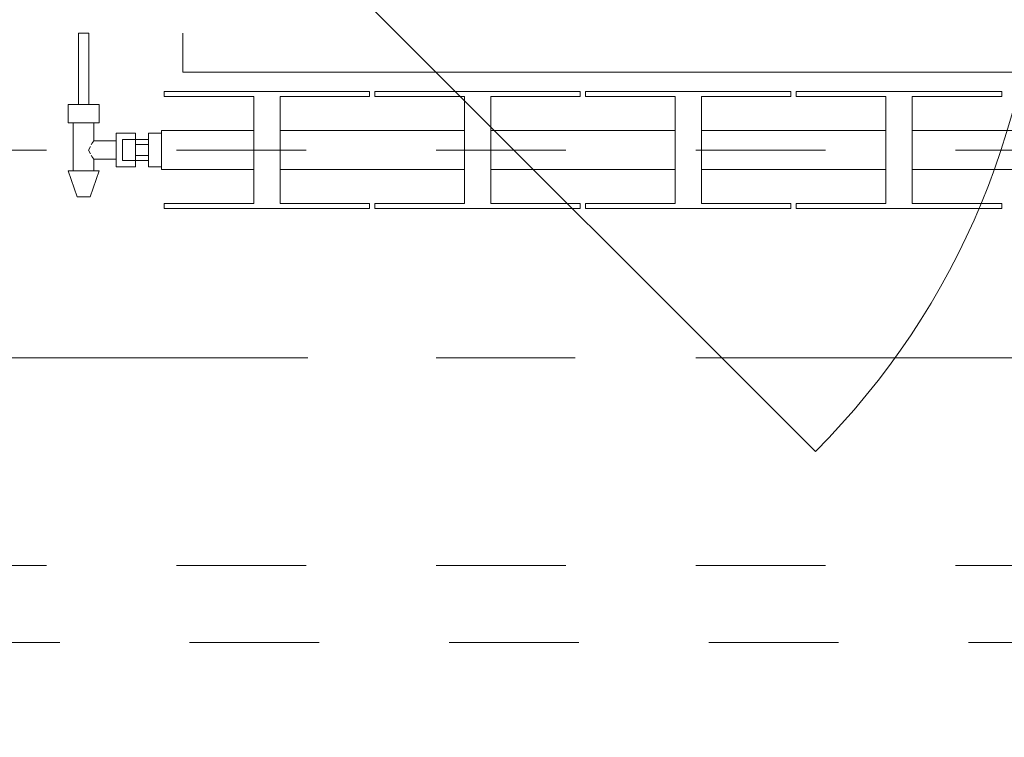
# Model space of a CAD drawing. Header units: metres. Extents: x -3.6 to 84.5, y -11 to 16.8.
# Tile 555 of 656: x 51.459 to 52.218, y 12.857 to 13.41. Entities that reach past the tile are written whole.
import ezdxf

# ---------------------------------------------------------------- set-up
doc = ezdxf.new("R2010")
doc.units = ezdxf.units.M
doc.header["$MEASUREMENT"] = 0
for name, pattern in [('Achse', [0.2, 0.1, -0.05, 0, -0.05]), ('Strichlinie doppelt', [0.546806, 0.264583, -0.105833, 0.070556, -0.105833]), ('Untersicht', [0.1, 0.075, -0.025])]:
    doc.linetypes.add(name, pattern=pattern)
for name, color, linetype in [('152 - Bemaßung_ Beschriftung.Ausbau', 7, 'Continuous'), ('301 - Elemente.Linie', 7, 'Continuous'), ('451 - Universal.Achsen Raster', 7, 'Continuous'), ('604 - Struktur.Wand Aussen', 7, 'Continuous'), ('608 - Struktur.Träger', 7, 'Continuous'), ('653 - Abdeckung.TB Verkofferung', 7, 'Continuous')]:
    doc.layers.add(name, color=color, linetype=linetype)
doc.styles.add('ERSTELLTER_STIL_2', font='txt')
doc.dimstyles.new('ERSTELLTER_STIL__1', dxfattribs={"dimtxt": 0.1, "dimasz": 0.0532, "dimexe": 0.18, "dimexo": 0.0625, "dimgap": 0, "dimtad": 1, "dimzin": 0, "dimdsep": 46, "dimtxsty": 'ERSTELLTER_STIL_2', "dimblk": 'ARROWHEAD_2', "dimblk1": 'ARROWHEAD_2', "dimblk2": 'ARROWHEAD_2', "dimcen": 0.09, "dimse1": 1, "dimse2": 1, "dimclrd": 7, "dimclre": 7, "dimclrt": 7, "dimazin": 0, "dimtfac": 1, "dimtdec": 4, "dimtmove": 0, "dimatfit": 3, "dimfxl": 1, "dimtolj": 1, "dimtzin": 0, "dimarcsym": 0})
doc.dimstyles.new('ERSTELLTER_STIL__3', dxfattribs={"dimtxt": 0.1, "dimasz": 0.0532, "dimexe": 0.18, "dimexo": 0.0625, "dimgap": 0, "dimtad": 1, "dimtih": 1, "dimtoh": 1, "dimzin": 0, "dimdsep": 46, "dimtxsty": 'ERSTELLTER_STIL_2', "dimblk": 'ARROWHEAD_2', "dimblk1": 'ARROWHEAD_2', "dimblk2": 'ARROWHEAD_2', "dimcen": 0.09, "dimse1": 1, "dimse2": 1, "dimclrd": 7, "dimclre": 7, "dimclrt": 7, "dimazin": 0, "dimtfac": 1, "dimtdec": 4, "dimtmove": 0, "dimatfit": 3, "dimfxl": 1, "dimtolj": 1, "dimtzin": 0, "dimarcsym": 0})
doc.dimstyles.new('ERSTELLTER_STIL__7', dxfattribs={"dimtxt": 0.18, "dimasz": 0.03648, "dimexe": 0.18, "dimexo": 0.0625, "dimgap": 0, "dimtad": 0, "dimtih": 1, "dimtoh": 1, "dimdec": 4, "dimzin": 0, "dimdsep": 46, "dimcen": 0.09, "dimadec": 0, "dimazin": 0, "dimtfac": 1, "dimtdec": 4, "dimtmove": 0, "dimatfit": 3, "dimldrblk": 'ARROWHEAD_11', "dimfxl": 1, "dimtolj": 1, "dimtzin": 0, "dimarcsym": 0})

# ---------------------------------------------------------------- blocks, each defined once
blk = doc.blocks.new('ARROWHEAD_11')
at = {"color": 0, "linetype": 'Continuous', "lineweight": 0}
blk.add_line((0, 0), (-1, 0), dxfattribs=at)
at = {"color": 0, "linetype": 'Continuous', "lineweight": 0, "const_width": 0.25, "flags": 128}
blk.add_lwpolyline([(-0.125, 0, 1), (0.125, 0, 1)], format="xyb", close=True, dxfattribs=at)
blk = doc.blocks.new('*D305')
at = {"layer": '152 - Bemaßung_ Beschriftung.Ausbau', "color": 7, "linetype": 'Continuous', "lineweight": 5}
for p, q in [((63.40003, 13.71521), (63.47003, 13.67479)), ((63.43503, 7.935), (63.43503, 13.695))]:
    blk.add_line(p, q, dxfattribs=at)
blk = doc.blocks.new('ARROWHEAD_2')
at = {"color": 0, "linetype": 'Continuous', "lineweight": 0}
for p, q in [((-0.378, -0.655), (0.378, 0.655)), ((0, 0), (-1, 0))]:
    blk.add_line(p, q, dxfattribs=at)
blk = doc.blocks.new('*D306')
at = {"layer": '152 - Bemaßung_ Beschriftung.Ausbau', "color": 7, "linetype": 'Continuous', "lineweight": 5}
for p, q in [((63.43503, 13.845), (63.43503, 13.87923)), ((63.47003, 13.82479), (63.40003, 13.86521)), ((63.48753, 13.845), (63.38253, 13.845)), ((63.43503, 13.695), (63.43503, 13.845)), ((63.40003, 13.71521), (63.47003, 13.67479)), ((63.48753, 13.695), (63.38253, 13.695)), ((63.43503, 7.935), (63.43503, 13.695))]:
    blk.add_line(p, q, dxfattribs=at)
blk = doc.blocks.new('*D387')
at = {"layer": '152 - Bemaßung_ Beschriftung.Ausbau', "color": 7, "linetype": 'Continuous', "lineweight": 5}
for p, q in [((50.99003, 15.3025), (50.99003, 15.4075)), ((50.86023, 15.39), (50.81982, 15.32)), ((51.01023, 15.39), (50.96982, 15.32)), ((50.84002, 15.355), (50.99003, 15.355)), ((50.99003, 15.355), (58.02999, 15.355))]:
    blk.add_line(p, q, dxfattribs=at)
blk = doc.blocks.new('*D388')
at = {"layer": '152 - Bemaßung_ Beschriftung.Ausbau', "color": 7, "linetype": 'Continuous', "lineweight": 5}
for p, q in [((58.02999, 15.3025), (58.02999, 15.4075)), ((51.01023, 15.39), (50.96982, 15.32)), ((58.0502, 15.39), (58.00978, 15.32)), ((50.99003, 15.355), (58.02999, 15.355)), ((58.02999, 15.355), (58.07999, 15.355))]:
    blk.add_line(p, q, dxfattribs=at)
at = {"layer": '152 - Bemaßung_ Beschriftung.Ausbau', "color": 7, "lineweight": 5, "char_height": 0.1, "attachment_point": 7, "style": 'ERSTELLTER_STIL_2'}
for s, insert in [('\\A1;{\\pql;\\fArial|b0|i0|c0|p38;7,04}', (54.33904, 15.375)), ('\\A1;{\\pql;\\fArial|b0|i0|c0|p38;5}', (57.93387, 15.375))]:
    blk.add_mtext(s, dxfattribs=dict(at, insert=insert))
blk = doc.blocks.new('*D426')
at = {"layer": '152 - Bemaßung_ Beschriftung.Ausbau', "color": 7, "linetype": 'Continuous', "lineweight": 5}
for p, q in [((51.07999, 15.8025), (51.07999, 15.9075)), ((50.8002, 15.89), (50.75978, 15.82)), ((51.1002, 15.89), (51.05978, 15.82)), ((50.77999, 15.855), (51.07999, 15.855)), ((51.07999, 15.855), (54.37999, 15.855))]:
    blk.add_line(p, q, dxfattribs=at)
at = {"layer": '152 - Bemaßung_ Beschriftung.Ausbau', "color": 7, "lineweight": 5, "insert": (50.8541, 15.875), "char_height": 0.1, "attachment_point": 7, "style": 'ERSTELLTER_STIL_2'}
blk.add_mtext('\\A1;{\\pql;\\fArial|b0|i0|c0|p38;30}', dxfattribs=at)
blk = doc.blocks.new('*D427')
at = {"layer": '152 - Bemaßung_ Beschriftung.Ausbau', "color": 7, "linetype": 'Continuous', "lineweight": 5}
for p, q in [((54.37999, 15.8025), (54.37999, 15.9075)), ((51.1002, 15.89), (51.05978, 15.82)), ((54.4002, 15.89), (54.35978, 15.82)), ((51.07999, 15.855), (54.37999, 15.855)), ((54.37999, 15.855), (54.67999, 15.855))]:
    blk.add_line(p, q, dxfattribs=at)
at = {"layer": '152 - Bemaßung_ Beschriftung.Ausbau', "color": 7, "lineweight": 5, "insert": (52.59696, 15.875), "char_height": 0.1, "attachment_point": 7, "style": 'ERSTELLTER_STIL_2'}
blk.add_mtext('\\A1;{\\pql;\\fArial|b0|i0|c0|p38;3,30}', dxfattribs=at)
blk = doc.blocks.new('*D538')
at = {"layer": '152 - Bemaßung_ Beschriftung.Ausbau', "color": 7, "linetype": 'Continuous', "lineweight": 5}
for p, q in [((63.90003, 13.47521), (63.97003, 13.43479)), ((63.93503, 8.19998), (63.93503, 13.455)), ((63.90003, 8.22019), (63.97003, 8.17977)), ((63.98753, 8.19998), (63.88253, 8.19998)), ((63.93503, 8.14998), (63.93503, 8.19998))]:
    blk.add_line(p, q, dxfattribs=at)
at = {"layer": '152 - Bemaßung_ Beschriftung.Ausbau', "color": 7, "lineweight": 5, "insert": (63.93443, 10.66942), "char_height": 0.1, "attachment_point": 7, "rotation": 90, "style": 'ERSTELLTER_STIL_2'}
blk.add_mtext('\\A1;{\\pql;\\fArial|b0|i0|c0|p38;5,25\\fArial|b0|i0|c0|p38;\\A1{\\H.66x;\\S5^  ;}}', dxfattribs=at)
blk = doc.blocks.new('*D539')
at = {"layer": '152 - Bemaßung_ Beschriftung.Ausbau', "color": 7, "linetype": 'Continuous', "lineweight": 5}
for p, q in [((63.90003, 13.71521), (63.97003, 13.67479)), ((63.93503, 13.455), (63.93503, 13.695)), ((63.90003, 13.47521), (63.97003, 13.43479)), ((63.98753, 13.455), (63.88253, 13.455)), ((63.93503, 8.19998), (63.93503, 13.455))]:
    blk.add_line(p, q, dxfattribs=at)
at = {"layer": '152 - Bemaßung_ Beschriftung.Ausbau', "color": 7, "lineweight": 5, "insert": (63.91502, 13.49911), "char_height": 0.1, "attachment_point": 7, "rotation": 90, "style": 'ERSTELLTER_STIL_2'}
blk.add_mtext('\\A1;{\\pql;\\fArial|b0|i0|c0|p38;24}', dxfattribs=at)

msp = doc.modelspace()

# ---------------------------------------------------------------- linework, layer by layer
at = {"layer": '301 - Elemente.Linie', "color": 7, "linetype": 'Continuous', "lineweight": 9}
for p, q in [((51.50561, 13.4), (51.50443, 13.4)), ((51.50443, 13.4), (51.50443, 13.345)), ((51.50843, 13.4), (51.50561, 13.4)), ((51.51126, 13.4), (51.50843, 13.4)), ((51.51243, 13.4), (51.51126, 13.4)), ((51.51243, 13.4), (51.51243, 13.345)), ((51.58499, 13.37), (51.58499, 13.4)), ((53.98499, 13.37), (51.58499, 13.37)), ((51.57046, 13.35125), (51.57046, 13.355)), ((51.57046, 13.355), (51.72872, 13.355)), ((51.63945, 13.35125), (51.57046, 13.35125)), ((51.63945, 13.26875), (51.63945, 13.35125)), ((51.72872, 13.35125), (51.65974, 13.35125)), ((51.65974, 13.35125), (51.65974, 13.26875)), ((51.72872, 13.355), (51.72872, 13.35125)), ((51.72872, 13.355), (51.72872, 13.35125)), ((51.73278, 13.35125), (51.73278, 13.355)), ((51.73278, 13.35125), (51.73278, 13.355)), ((51.73278, 13.355), (51.89104, 13.355)), ((51.80176, 13.35125), (51.73278, 13.35125)), ((51.80176, 13.26875), (51.80176, 13.35125)), ((51.89104, 13.35125), (51.82205, 13.35125)), ((51.82205, 13.35125), (51.82205, 13.26875)), ((51.89104, 13.355), (51.89104, 13.35125)), ((51.89104, 13.355), (51.89104, 13.35125)), ((51.89509, 13.35125), (51.89509, 13.355)), ((51.89509, 13.355), (52.05335, 13.355)), ((51.96408, 13.35125), (51.89509, 13.35125)), ((51.96408, 13.26875), (51.96408, 13.35125)), ((52.05335, 13.35125), (51.98437, 13.35125)), ((51.98437, 13.35125), (51.98437, 13.26875)), ((52.05335, 13.355), (52.05335, 13.35125)), ((52.05335, 13.355), (52.05335, 13.35125)), ((52.05741, 13.35125), (52.05741, 13.355)), ((52.05741, 13.35125), (52.05741, 13.355)), ((52.05741, 13.355), (52.21567, 13.355)), ((52.12639, 13.35125), (52.05741, 13.35125)), ((52.12639, 13.26875), (52.12639, 13.35125)), ((52.21567, 13.35125), (52.14668, 13.35125)), ((52.14668, 13.35125), (52.14668, 13.26875)), ((52.21567, 13.355), (52.21567, 13.35125)), ((51.50243, 13.345), (51.49643, 13.345)), ((51.49643, 13.345), (51.49643, 13.331)), ((51.51443, 13.345), (51.50243, 13.345)), ((51.50561, 13.345), (51.50443, 13.345)), ((51.50843, 13.345), (51.50561, 13.345)), ((51.51126, 13.345), (51.50843, 13.345)), ((51.51243, 13.345), (51.51126, 13.345)), ((51.52043, 13.345), (51.51443, 13.345)), ((51.52043, 13.345), (51.52043, 13.331)), ((51.50243, 13.331), (51.49643, 13.331)), ((51.50043, 13.331), (51.50043, 13.294)), ((51.51443, 13.331), (51.50243, 13.331)), ((51.52043, 13.331), (51.51443, 13.331)), ((51.51643, 13.331), (51.51643, 13.317)), ((51.53343, 13.323), (51.53343, 13.3165)), ((51.53343, 13.323), (51.54843, 13.323)), ((51.54843, 13.318), (51.54843, 13.323)), ((51.54843, 13.323), (51.54843, 13.3165)), ((51.55843, 13.32299), (51.55843, 13.31)), ((51.56843, 13.32299), (51.55843, 13.32299)), ((51.56843, 13.325), (51.56843, 13.32061)), ((51.63945, 13.325), (51.56843, 13.325)), ((51.56843, 13.32061), (51.56843, 13.31)), ((51.80176, 13.325), (51.65974, 13.325)), ((51.96408, 13.325), (51.82205, 13.325)), ((52.12639, 13.325), (51.98437, 13.325)), ((52.28871, 13.325), (52.14668, 13.325)), ((51.5137, 13.31285), (51.51231, 13.31)), ((51.51472, 13.31495), (51.5142, 13.31389)), ((51.51643, 13.317), (51.51472, 13.31495)), ((51.51643, 13.317), (51.53343, 13.317)), ((51.53343, 13.3165), (51.53343, 13.3035)), ((51.53843, 13.318), (51.53843, 13.31566)), ((51.54843, 13.318), (51.53843, 13.318)), ((51.53843, 13.31566), (51.53843, 13.31)), ((51.54843, 13.318), (51.54843, 13.31566)), ((51.54843, 13.318), (51.54843, 13.31566)), ((51.54843, 13.318), (51.55843, 13.318)), ((51.54843, 13.3165), (51.54843, 13.31433)), ((51.54843, 13.31566), (51.54843, 13.31)), ((51.54843, 13.31566), (51.54843, 13.31433)), ((51.54843, 13.31433), (51.54843, 13.31)), ((51.55843, 13.31433), (51.54843, 13.31433)), ((51.51231, 13.31), (51.5137, 13.30715)), ((51.5142, 13.30611), (51.51472, 13.30505)), ((51.51472, 13.30505), (51.51643, 13.303)), ((51.53843, 13.31), (51.53843, 13.30434)), ((51.53843, 13.30434), (51.53843, 13.302)), ((51.54843, 13.31), (51.54843, 13.30567)), ((51.54843, 13.31), (51.54843, 13.30434)), ((51.55843, 13.30567), (51.54843, 13.30567)), ((51.54843, 13.30567), (51.54843, 13.3035)), ((51.54843, 13.30567), (51.54843, 13.30434)), ((51.54843, 13.30434), (51.54843, 13.302)), ((51.54843, 13.30434), (51.54843, 13.302)), ((51.55843, 13.31), (51.55843, 13.29701)), ((51.56843, 13.31), (51.56843, 13.29939)), ((51.51643, 13.303), (51.51643, 13.294)), ((51.51643, 13.303), (51.53343, 13.303)), ((51.53343, 13.3035), (51.53343, 13.297)), ((51.53343, 13.297), (51.54843, 13.297)), ((51.54843, 13.302), (51.53843, 13.302)), ((51.54843, 13.3035), (51.54843, 13.297)), ((51.54843, 13.297), (51.54843, 13.302)), ((51.54843, 13.302), (51.55843, 13.302)), ((51.56843, 13.29701), (51.55843, 13.29701)), ((51.56843, 13.29701), (51.55843, 13.29701)), ((51.56843, 13.29701), (51.55843, 13.29701)), ((51.56843, 13.29701), (51.55843, 13.29701)), ((51.56843, 13.29939), (51.56843, 13.295)), ((51.49995, 13.294), (51.49643, 13.294)), ((51.49643, 13.294), (51.50343, 13.274)), ((51.50843, 13.294), (51.49995, 13.294)), ((51.51692, 13.294), (51.50843, 13.294)), ((51.52043, 13.294), (51.51343, 13.274)), ((51.52043, 13.294), (51.51692, 13.294)), ((51.63945, 13.295), (51.56843, 13.295)), ((51.80176, 13.295), (51.65974, 13.295)), ((51.96408, 13.295), (51.82205, 13.295)), ((52.12639, 13.295), (51.98437, 13.295)), ((52.28871, 13.295), (52.14668, 13.295)), ((51.5049, 13.274), (51.50343, 13.274)), ((51.50843, 13.274), (51.5049, 13.274)), ((51.51197, 13.274), (51.50843, 13.274)), ((51.51343, 13.274), (51.51197, 13.274)), ((51.57046, 13.265), (51.57046, 13.26875)), ((51.57046, 13.26875), (51.63945, 13.26875)), ((51.65974, 13.26875), (51.72872, 13.26875)), ((51.72872, 13.26875), (51.72872, 13.265)), ((51.72872, 13.26875), (51.72872, 13.265)), ((51.73278, 13.265), (51.73278, 13.26875)), ((51.73278, 13.265), (51.73278, 13.26875)), ((51.73278, 13.26875), (51.80176, 13.26875)), ((51.82205, 13.26875), (51.89104, 13.26875)), ((51.89104, 13.26875), (51.89104, 13.265)), ((51.89104, 13.26875), (51.89104, 13.265)), ((51.89509, 13.265), (51.89509, 13.26875)), ((51.89509, 13.26875), (51.96408, 13.26875)), ((51.98437, 13.26875), (52.05335, 13.26875)), ((52.05335, 13.26875), (52.05335, 13.265)), ((52.05335, 13.26875), (52.05335, 13.265)), ((52.05741, 13.265), (52.05741, 13.26875)), ((52.05741, 13.265), (52.05741, 13.26875)), ((52.05741, 13.26875), (52.12639, 13.26875)), ((52.14668, 13.26875), (52.21567, 13.26875)), ((52.21567, 13.26875), (52.21567, 13.265)), ((51.72872, 13.265), (51.57046, 13.265)), ((51.72872, 13.265), (51.57046, 13.265)), ((51.89104, 13.265), (51.73278, 13.265)), ((51.89104, 13.265), (51.73278, 13.265)), ((52.05335, 13.265), (51.89509, 13.265)), ((52.05335, 13.265), (51.89509, 13.265)), ((52.21567, 13.265), (52.05741, 13.265)), ((52.21567, 13.265), (52.05741, 13.265))]:
    msp.add_line(p, q, dxfattribs=at)
at = {"layer": '451 - Universal.Achsen Raster', "color": 160, "linetype": 'Strichlinie doppelt', "lineweight": 9, "true_color": 0x3232ff}
msp.add_line((64.93502, 13.14998), (-3.175, 13.14998), dxfattribs=at)
at = {"layer": '604 - Struktur.Wand Aussen', "color": 7, "linetype": 'Continuous', "lineweight": 9}
msp.add_line((51.655, 13.495), (52.07219, 13.07781), dxfattribs=at)
msp.add_arc((51.655, 13.495), 0.59, 315, 0, dxfattribs=at)
at = {"layer": '608 - Struktur.Träger', "color": 7, "linetype": 'Untersicht', "lineweight": 13}
for p, q in [((50.77999, 13.30998), (61.87999, 13.30998)), ((50.77999, 12.98998), (61.87999, 12.98998))]:
    msp.add_line(p, q, dxfattribs=at)
at = {"layer": '608 - Struktur.Träger', "color": 7, "linetype": 'Achse', "lineweight": 9}
msp.add_line((50.77999, 13.14998), (61.87999, 13.14998), dxfattribs=at)
at = {"layer": '653 - Abdeckung.TB Verkofferung', "color": 7, "linetype": 'Untersicht', "lineweight": 9}
msp.add_line((50.99003, 12.93048), (61.56998, 12.93048), dxfattribs=at)

# ---------------------------------------------------------------- dimensions: what is measured, and where the dimension line sits
at = {"layer": '152 - Bemaßung_ Beschriftung.Ausbau', "color": 7, "linetype": 'Continuous', "lineweight": 5}
for base, p1, p2, picture, middle in [((51.07999, 15.855), (50.77999, 12.99998), (51.07999, 12.99998), '*D426', (50.93034, 15.925)), ((54.37999, 15.855), (51.07999, 12.99998), (54.37999, 12.99998), '*D427', (52.72684, 15.925)), ((58.02999, 15.355), (50.99003, 10.71945), (58.02999, 10.55499), '*D388', (54.46892, 15.425)), ((50.99003, 15.355), (50.84002, 10.71945), (50.99003, 10.71945), '*D387', (50.74426, 15.425))]:
    dim = msp.add_linear_dim(base=base, p1=p1, p2=p2, dimstyle='ERSTELLTER_STIL__3', dxfattribs=at)
    dim.commit()
    dim.dimension.update_dxf_attribs({"geometry": picture, "text_midpoint": middle, "dimtype": 160})
for base, p1, p2, picture, middle in [((63.43503, 13.845), (31.13001, 13.695), (62.42502, 13.845), '*D306', (63.36502, 13.59923)), ((63.435025, 13.695), (62.275025, 13.695), (31.1300125, 13.695), '*D305', (63.3650249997, 13.691853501)), ((63.93503, 13.695), (31.13001, 13.455), (62.27503, 13.695), '*D539', (63.86502, 13.57535)), ((63.93503, 13.455), (60.52999, 8.19998), (31.13001, 13.455), '*D538', (63.86502, 10.93436))]:
    dim = msp.add_linear_dim(base=base, p1=p1, p2=p2, angle=90, dimstyle='ERSTELLTER_STIL__1', dxfattribs=at)
    dim.commit()
    dim.dimension.update_dxf_attribs({"geometry": picture, "text_midpoint": middle, "dimtype": 160, "text_rotation": 90})

# ---------------------------------------------------------------- leaders
at = {"layer": '152 - Bemaßung_ Beschriftung.Ausbau', "color": 7, "linetype": 'Continuous', "lineweight": 9, "annotation_type": 0, "has_hookline": 1, "hookline_direction": 0, "text_width": 0.96535}
msp.add_leader([(50.90035, 12.4902), (51.69358, 14.43409), (51.74358, 14.43409)], dimstyle='ERSTELLTER_STIL__7', dxfattribs=at)

doc.saveas('drawing.dxf')
